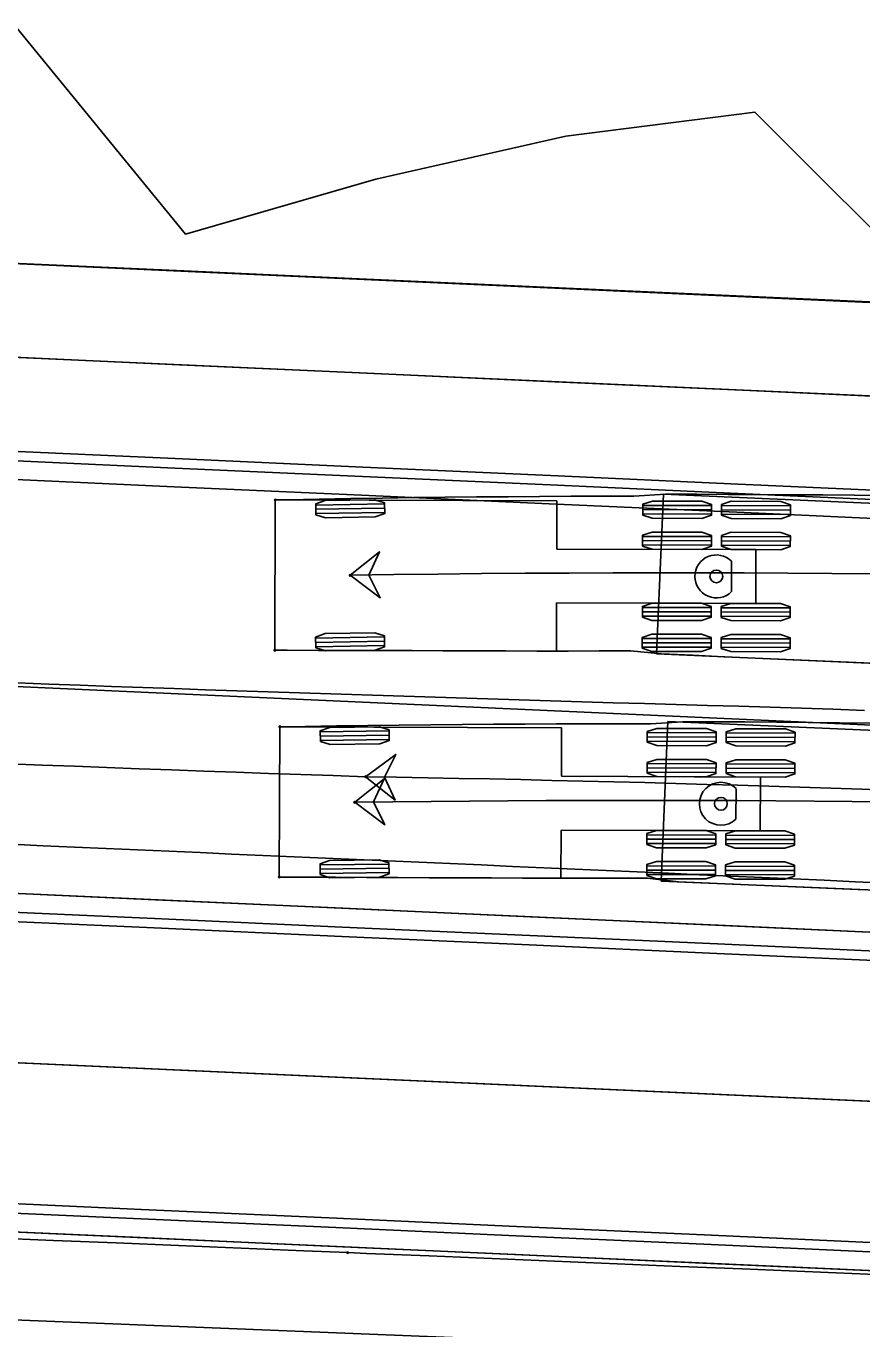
# Model space of a CAD drawing. Extents: x -70 to 701944, y -4 to 666871.
# Drawn here: x 667625.7 to 667670.2, y 656550 to 656619.3 of the extents above; entities that cross this region are included whole.
import ezdxf

# ---------------------------------------------------------------- set-up
doc = ezdxf.new("R2010")
doc.units = 0
for name, color, linetype in [('R_Horz Alg', 7, 'Continuous'), ('R_No Plot', 7, 'Continuous'), ('R_Proposed Const Limits', 7, 'Continuous'), ('R_Proposed Road', 7, 'Continuous'), ('R_Striping', 7, 'Continuous'), ('T_Indications', 7, 'Continuous'), ('T_Vehicle Path Lt Major', 7, 'Continuous'), ('T_Vehicle Path Lt Minor', 7, 'Continuous'), ('T_Vehicle Path Rt', 7, 'Continuous')]:
    doc.layers.add(name, color=color, linetype=linetype)

msp = doc.modelspace()

# ---------------------------------------------------------------- linework, layer by layer
at = {"layer": 'R_Horz Alg'}
msp.add_line((667725.264, 656559.622), (664961.469, 656684.496), dxfattribs=at)
at = {"layer": 'R_No Plot'}
for p, q in [((667813.841, 656555.62), (664810.544, 656691.315)), ((667725.264, 656559.622), (664961.469, 656684.496))]:
    msp.add_line(p, q, dxfattribs=at)
for points in [[(667544.185, 656610.347), (667694.03, 656603.541), (667692.114, 656561.12), (667542.267, 656567.89)], [(667542.267, 656567.89), (667692.114, 656561.12), (667689.654, 656506.675), (667539.807, 656513.446)]]:
    msp.add_lwpolyline(points, close=True, dxfattribs=at)
at = {"layer": 'R_Proposed Const Limits'}
msp.add_lwpolyline([(667674.084, 656605.172), (667664.506, 656614.737), (667654.437, 656613.451), (667644.324, 656611.165), (667634.182, 656608.248), (667624.695, 656619.843), (667614.725, 656620.734), (667604.755, 656621.615), (667594.785, 656622.495), (667584.814, 656623.381), (667574.839, 656624.156), (667564.838, 656624.363), (667554.837, 656624.548), (667544.833, 656624.691), (667534.831, 656624.878), (667524.827, 656625.024), (667514.815, 656624.981), (667514.206, 656624.799), (667504.67, 656621.993), (667494.533, 656619.187), (667484.253, 656613.218), (667474.301, 656614.491), (667464.286, 656614.398), (667454.292, 656614.745)], dxfattribs=at)
at = {"layer": 'R_Proposed Road'}
for p, q in [((667725.671, 656568.613), (667418.096, 656582.51)), ((667724.858, 656550.631), (667417.283, 656564.528))]:
    msp.add_line(p, q, dxfattribs=at)
for points in [[(667724.001, 656602.222), (667714.011, 656602.674), (667704.022, 656603.125), (667694.032, 656603.576), (667684.042, 656604.028), (667674.052, 656604.479), (667664.062, 656604.93), (667654.073, 656605.382), (667644.083, 656605.833), (667634.093, 656606.285), (667624.103, 656606.736), (667614.113, 656607.187), (667604.124, 656607.639), (667594.134, 656608.09), (667584.144, 656608.541), (667574.154, 656608.993), (667564.164, 656609.444), (667554.175, 656609.895), (667544.185, 656610.347), (667534.195, 656610.798), (667524.205, 656611.249)], [(667723.776, 656597.227), (667713.786, 656597.679), (667703.796, 656598.13), (667693.806, 656598.582), (667683.816, 656599.033), (667673.827, 656599.484), (667663.837, 656599.936), (667653.847, 656600.387), (667643.857, 656600.838), (667633.867, 656601.29), (667623.878, 656601.741), (667613.888, 656602.192), (667603.898, 656602.644), (667593.908, 656603.095), (667583.918, 656603.546), (667573.928, 656603.998), (667563.939, 656604.449), (667553.949, 656604.9), (667543.959, 656605.352), (667533.969, 656605.803), (667523.979, 656606.255)], [(667723.55, 656592.233), (667713.56, 656592.684), (667703.57, 656593.135), (667693.581, 656593.587), (667683.591, 656594.038), (667673.601, 656594.489), (667663.611, 656594.941), (667653.621, 656595.392), (667643.631, 656595.843), (667633.642, 656596.295), (667623.652, 656596.746), (667613.662, 656597.197), (667603.672, 656597.649), (667593.682, 656598.1), (667583.693, 656598.551), (667573.703, 656599.003), (667563.713, 656599.454), (667553.723, 656599.906), (667543.733, 656600.357), (667533.744, 656600.808), (667523.754, 656601.26)], [(667723.527, 656591.733), (667713.538, 656592.184), (667703.548, 656592.636), (667693.558, 656593.087), (667683.568, 656593.538), (667673.578, 656593.99), (667663.589, 656594.441), (667653.599, 656594.893), (667643.609, 656595.344), (667633.619, 656595.795), (667623.629, 656596.247), (667613.639, 656596.698), (667603.65, 656597.149), (667593.66, 656597.601), (667583.67, 656598.052), (667573.68, 656598.503), (667563.69, 656598.955), (667553.701, 656599.406), (667543.711, 656599.857), (667533.721, 656600.309), (667523.731, 656600.76)], [(667723.482, 656590.734), (667713.492, 656591.185), (667703.503, 656591.637), (667693.513, 656592.088), (667683.523, 656592.539), (667673.533, 656592.991), (667663.543, 656593.442), (667653.554, 656593.894), (667643.564, 656594.345), (667633.574, 656594.796), (667623.584, 656595.248), (667613.594, 656595.699), (667603.605, 656596.15), (667593.615, 656596.602), (667583.625, 656597.053), (667573.635, 656597.504), (667563.645, 656597.956), (667553.656, 656598.407), (667543.666, 656598.858), (667533.676, 656599.31), (667523.686, 656599.761)], [(667722.489, 656568.756), (667712.499, 656569.208), (667702.51, 656569.659), (667692.52, 656570.111), (667682.53, 656570.562), (667672.54, 656571.013), (667662.55, 656571.465), (667652.561, 656571.916), (667642.571, 656572.367), (667632.581, 656572.819), (667622.591, 656573.27), (667612.601, 656573.721), (667602.612, 656574.173), (667592.622, 656574.624), (667582.632, 656575.075), (667572.642, 656575.527), (667562.652, 656575.978), (667552.663, 656576.43), (667542.673, 656576.881), (667532.683, 656577.332), (667522.693, 656577.784)], [(667722.444, 656567.758), (667712.454, 656568.209), (667702.465, 656568.66), (667692.475, 656569.112), (667682.485, 656569.563), (667672.495, 656570.014), (667662.505, 656570.466), (667652.515, 656570.917), (667642.526, 656571.368), (667632.536, 656571.82), (667622.546, 656572.271), (667612.556, 656572.722), (667602.566, 656573.174), (667592.577, 656573.625), (667582.587, 656574.076), (667572.597, 656574.528), (667562.607, 656574.979), (667552.617, 656575.431), (667542.628, 656575.882), (667532.638, 656576.333), (667522.648, 656576.785)], [(667722.444, 656567.758), (667712.454, 656568.209), (667702.465, 656568.66), (667692.475, 656569.112), (667682.485, 656569.563), (667672.495, 656570.014), (667662.505, 656570.466), (667652.515, 656570.917), (667642.526, 656571.368), (667632.536, 656571.82), (667622.546, 656572.271), (667612.556, 656572.722), (667602.566, 656573.174), (667592.577, 656573.625), (667582.587, 656574.076), (667572.597, 656574.528), (667562.607, 656574.979), (667552.617, 656575.431), (667542.628, 656575.882), (667532.638, 656576.333), (667522.648, 656576.785)], [(667722.422, 656567.258), (667712.432, 656567.709), (667702.442, 656568.161), (667692.452, 656568.612), (667682.462, 656569.063), (667672.473, 656569.515), (667662.483, 656569.966), (667652.493, 656570.417), (667642.503, 656570.869), (667632.513, 656571.32), (667622.523, 656571.772), (667612.534, 656572.223), (667602.544, 656572.674), (667592.554, 656573.126), (667582.564, 656573.577), (667572.574, 656574.028), (667562.585, 656574.48), (667552.595, 656574.931), (667542.605, 656575.382), (667532.615, 656575.834), (667522.625, 656576.285)], [(667722.422, 656567.258), (667712.432, 656567.709), (667702.442, 656568.161), (667692.452, 656568.612), (667682.462, 656569.063), (667672.473, 656569.515), (667662.483, 656569.966), (667652.493, 656570.417), (667642.503, 656570.869), (667632.513, 656571.32), (667622.523, 656571.772), (667612.534, 656572.223), (667602.544, 656572.674), (667592.554, 656573.126), (667582.564, 656573.577), (667572.574, 656574.028), (667562.585, 656574.48), (667552.595, 656574.931), (667542.605, 656575.382), (667532.615, 656575.834), (667522.625, 656576.285)], [(667721.722, 656551.774), (667711.732, 656552.225), (667701.742, 656552.677), (667691.753, 656553.128), (667681.763, 656553.579), (667671.773, 656554.031), (667661.783, 656554.482), (667651.793, 656554.933), (667641.804, 656555.385), (667631.814, 656555.836), (667621.824, 656556.287), (667611.834, 656556.739), (667601.844, 656557.19), (667591.854, 656557.641), (667581.865, 656558.093), (667571.875, 656558.544), (667561.885, 656558.995), (667551.895, 656559.447), (667541.905, 656559.898), (667531.916, 656560.35), (667521.926, 656560.801)], [(667721.722, 656551.774), (667711.732, 656552.225), (667701.742, 656552.677), (667691.753, 656553.128), (667681.763, 656553.579), (667671.773, 656554.031), (667661.783, 656554.482), (667651.793, 656554.933), (667641.804, 656555.385), (667631.814, 656555.836), (667621.824, 656556.287), (667611.834, 656556.739), (667601.844, 656557.19), (667591.854, 656557.641), (667581.865, 656558.093), (667571.875, 656558.544), (667561.885, 656558.995), (667551.895, 656559.447), (667541.905, 656559.898), (667531.916, 656560.35), (667521.926, 656560.801)], [(667721.745, 656552.273), (667711.755, 656552.725), (667701.765, 656553.176), (667691.775, 656553.627), (667681.785, 656554.079), (667671.795, 656554.53), (667661.806, 656554.981), (667651.816, 656555.433), (667641.826, 656555.884), (667631.836, 656556.335), (667621.846, 656556.787), (667611.857, 656557.238), (667601.867, 656557.69), (667591.877, 656558.141), (667581.887, 656558.592), (667571.897, 656559.044), (667561.908, 656559.495), (667551.918, 656559.946), (667541.928, 656560.398), (667531.938, 656560.849), (667521.948, 656561.3)], [(667721.745, 656552.273), (667711.755, 656552.725), (667701.765, 656553.176), (667691.775, 656553.627), (667681.785, 656554.079), (667671.795, 656554.53), (667661.806, 656554.981), (667651.816, 656555.433), (667641.826, 656555.884), (667631.836, 656556.335), (667621.846, 656556.787), (667611.857, 656557.238), (667601.867, 656557.69), (667591.877, 656558.141), (667581.887, 656558.592), (667571.897, 656559.044), (667561.908, 656559.495), (667551.918, 656559.946), (667541.928, 656560.398), (667531.938, 656560.849), (667521.948, 656561.3)], [(667721.677, 656550.775), (667711.687, 656551.226), (667701.697, 656551.678), (667691.707, 656552.129), (667681.718, 656552.58), (667671.728, 656553.032), (667661.738, 656553.483), (667651.748, 656553.934), (667641.758, 656554.386), (667631.769, 656554.837), (667621.779, 656555.288), (667611.789, 656555.74), (667601.799, 656556.191), (667591.809, 656556.642), (667581.82, 656557.094), (667571.83, 656557.545), (667561.84, 656557.996), (667551.85, 656558.448), (667541.86, 656558.899), (667531.87, 656559.351), (667521.881, 656559.802)], [(667721.677, 656550.775), (667711.687, 656551.226), (667701.697, 656551.678), (667691.707, 656552.129), (667681.718, 656552.58), (667671.728, 656553.032), (667661.738, 656553.483), (667651.748, 656553.934), (667641.758, 656554.386), (667631.769, 656554.837), (667621.779, 656555.288), (667611.789, 656555.74), (667601.799, 656556.191), (667591.809, 656556.642), (667581.82, 656557.094), (667571.83, 656557.545), (667561.84, 656557.996), (667551.85, 656558.448), (667541.86, 656558.899), (667531.87, 656559.351), (667521.881, 656559.802)]]:
    msp.add_lwpolyline(points, dxfattribs=at)
at = {"layer": 'R_Striping'}
msp.add_lwpolyline([(667726.164, 656579.602), (667726.149, 656579.602), (667418.431, 656593.505), (667318.669, 656601.016), (667119.037, 656610.036)], dxfattribs=at)
at = {"layer": 'T_Indications'}
for p, q in [((667727.183, 656602.079), (667419.75, 656615.969)), ((667726.957, 656597.084), (667419.382, 656610.981))]:
    msp.add_line(p, q, dxfattribs=at)
at = {"layer": 'T_Vehicle Path Lt Major'}
msp.add_line((667619.631, 656550.677), (667700.362, 656547.425), dxfattribs=at)
for points in [[(667623.818, 656554.83), (667627.151, 656554.691), (667630.485, 656554.552), (667633.819, 656554.414), (667637.153, 656554.276), (667640.488, 656554.138), (667642.822, 656554.042)], [(667642.822, 656554.042), (667643.823, 656554), (667647.158, 656553.862), (667650.493, 656553.724), (667653.828, 656553.586), (667657.163, 656553.448), (667660.499, 656553.309), (667663.834, 656553.171), (667667.169, 656553.033), (667670.505, 656552.895), (667673.841, 656552.757), (667677.176, 656552.619), (667680.512, 656552.481), (667683.848, 656552.343), (667687.183, 656552.204), (667690.519, 656552.06), (667693.854, 656551.91), (667697.189, 656551.753), (667700.524, 656551.59), (667703.859, 656551.421), (667707.2, 656551.246), (667710.543, 656551.064), (667713.885, 656550.876), (667717.228, 656550.682)]]:
    msp.add_lwpolyline(points, dxfattribs=at)
msp.add_circle((667642.822, 656554.042), 0.0417, dxfattribs=at)
msp.add_circle((667642.822, 656554.042), 0.0417, dxfattribs=at)
at = {"layer": 'T_Vehicle Path Lt Minor'}
for points in [[(667670.334, 656582.896), (667668.663, 656582.953), (667666.991, 656583.008), (667665.32, 656583.062), (667663.648, 656583.113), (667661.976, 656583.162), (667660.304, 656583.209), (667658.633, 656583.257), (667656.961, 656583.305), (667655.29, 656583.354), (667653.618, 656583.403), (667651.947, 656583.454), (667650.276, 656583.505), (667648.605, 656583.557), (667646.934, 656583.609), (667645.263, 656583.663), (667643.592, 656583.717), (667641.921, 656583.772), (667640.25, 656583.827), (667638.58, 656583.883), (667636.912, 656583.94), (667635.243, 656583.998), (667633.575, 656584.056), (667631.906, 656584.115), (667630.238, 656584.175), (667628.569, 656584.235), (667626.901, 656584.296), (667625.233, 656584.358)], [(667671.516, 656573.7), (667669.856, 656573.776), (667668.196, 656573.852), (667666.536, 656573.928), (667664.877, 656574.003), (667663.217, 656574.077), (667661.557, 656574.152), (667659.897, 656574.226), (667658.237, 656574.3), (667656.577, 656574.374), (667654.917, 656574.447), (667653.257, 656574.521), (667651.597, 656574.594), (667649.937, 656574.668), (667648.276, 656574.741), (667646.616, 656574.814), (667644.955, 656574.887), (667643.295, 656574.96), (667641.634, 656575.033), (667639.974, 656575.106), (667638.305, 656575.18), (667636.635, 656575.253), (667634.964, 656575.327), (667633.294, 656575.401), (667631.623, 656575.474), (667629.953, 656575.548), (667628.282, 656575.621), (667626.611, 656575.695), (667624.941, 656575.769)]]:
    msp.add_lwpolyline(points, dxfattribs=at)
msp.add_lwpolyline([(667643.777, 656579.365), (667645.344, 656578.123), (667644.777, 656579.349), (667645.383, 656580.557)], close=True, dxfattribs=at)
msp.add_circle((667643.777, 656579.365), 0.0417, dxfattribs=at)
msp.add_circle((667643.777, 656579.365), 0.0417, dxfattribs=at)
for centre, radius, start, end in [((667797.207, 661061.354), 4484.614, 266.630487, 268.039389), ((667621.285, 655168.154), 1411.391, 84.795216, 89.086894)]:
    msp.add_arc(centre, radius, start, end, dxfattribs=at)
at = {"layer": 'T_Vehicle Path Rt'}
for p, q in [((667638.964, 656594.097), (667638.94, 656586.097)), ((667653.964, 656594.051), (667638.964, 656594.097)), ((667653.957, 656591.485), (667653.964, 656594.051)), ((667659.644, 656594.405), (667659.266, 656585.914)), ((667712.592, 656592.045), (667659.644, 656594.405)), ((667641.118, 656593.826), (667644.784, 656593.885)), ((667641.121, 656593.597), (667644.787, 656593.656)), ((667641.125, 656593.368), (667644.791, 656593.427)), ((667658.529, 656593.35), (667662.196, 656593.339)), ((667658.53, 656593.808), (667662.197, 656593.797)), ((667658.53, 656593.579), (667662.196, 656593.568)), ((667662.729, 656593.337), (667666.396, 656593.326)), ((667662.73, 656593.796), (667666.397, 656593.785)), ((667662.73, 656593.567), (667666.396, 656593.555)), ((667658.525, 656592.158), (667662.192, 656592.147)), ((667658.525, 656591.929), (667662.191, 656591.918)), ((667662.725, 656592.146), (667666.392, 656592.135)), ((667662.725, 656591.917), (667666.391, 656591.905)), ((667664.557, 656591.453), (667653.957, 656591.485)), ((667658.524, 656591.7), (667662.191, 656591.689)), ((667662.724, 656591.687), (667666.391, 656591.676)), ((667664.548, 656588.586), (667664.557, 656591.453)), ((667663.258, 656589.215), (667663.263, 656590.831)), ((667653.94, 656586.051), (667653.948, 656588.618)), ((667653.948, 656588.618), (667664.548, 656588.586)), ((667658.513, 656588.146), (667662.18, 656588.135)), ((667658.513, 656587.917), (667662.179, 656587.906)), ((667658.514, 656588.375), (667662.181, 656588.364)), ((667662.713, 656588.133), (667666.38, 656588.122)), ((667662.713, 656587.904), (667666.379, 656587.893)), ((667662.714, 656588.362), (667666.381, 656588.351)), ((667641.114, 656586.743), (667644.78, 656586.802)), ((667641.117, 656586.513), (667644.784, 656586.573)), ((667641.121, 656586.284), (667644.787, 656586.344)), ((667658.508, 656586.496), (667662.175, 656586.485)), ((667658.509, 656586.725), (667662.176, 656586.714)), ((667662.708, 656586.483), (667666.375, 656586.472)), ((667662.709, 656586.712), (667666.376, 656586.701)), ((667638.94, 656586.097), (667653.94, 656586.051)), ((667638.94, 656586.097), (667638.94, 656586.097)), ((667658.508, 656586.267), (667662.174, 656586.256)), ((667659.266, 656585.914), (667712.213, 656583.554)), ((667659.266, 656585.914), (667659.266, 656585.914)), ((667662.708, 656586.254), (667666.374, 656586.243)), ((667659.875, 656582.299), (667659.515, 656573.806)), ((667712.828, 656580.054), (667659.875, 656582.299)), ((667639.21, 656582.025), (667639.176, 656574.025)), ((667654.209, 656581.961), (667639.21, 656582.025)), ((667641.363, 656581.754), (667645.03, 656581.803)), ((667641.366, 656581.525), (667645.033, 656581.574)), ((667654.199, 656579.395), (667654.209, 656581.961)), ((667658.774, 656581.484), (667662.441, 656581.468)), ((667658.775, 656581.713), (667662.442, 656581.697)), ((667662.975, 656581.695), (667666.642, 656581.68)), ((667641.369, 656581.296), (667645.036, 656581.345)), ((667658.773, 656581.255), (667662.44, 656581.239)), ((667662.973, 656581.237), (667666.64, 656581.221)), ((667662.974, 656581.466), (667666.641, 656581.451)), ((667664.798, 656579.35), (667654.199, 656579.395)), ((667658.766, 656579.605), (667662.433, 656579.589)), ((667658.767, 656579.834), (667662.434, 656579.818)), ((667658.768, 656580.063), (667662.435, 656580.047)), ((667662.966, 656579.587), (667666.633, 656579.571)), ((667662.967, 656579.816), (667666.634, 656579.801)), ((667662.968, 656580.045), (667666.635, 656580.03)), ((667663.497, 656577.114), (667663.504, 656578.73)), ((667664.786, 656576.483), (667664.798, 656579.35)), ((667654.176, 656573.961), (667654.186, 656576.528)), ((667654.186, 656576.528), (667664.786, 656576.483)), ((667658.751, 656576.05), (667662.418, 656576.035)), ((667658.752, 656576.28), (667662.419, 656576.264)), ((667662.951, 656576.033), (667666.618, 656576.017)), ((667662.952, 656576.262), (667666.619, 656576.246)), ((667658.75, 656575.821), (667662.417, 656575.806)), ((667662.95, 656575.804), (667666.617, 656575.788)), ((667641.349, 656574.671), (667645.016, 656574.72)), ((667658.745, 656574.63), (667662.412, 656574.614)), ((667662.945, 656574.612), (667666.612, 656574.596)), ((667639.176, 656574.025), (667654.176, 656573.961)), ((667639.176, 656574.025), (667639.176, 656574.025)), ((667641.353, 656574.442), (667645.019, 656574.491)), ((667641.356, 656574.213), (667645.022, 656574.262)), ((667658.743, 656574.171), (667662.41, 656574.156)), ((667658.744, 656574.401), (667662.411, 656574.385)), ((667662.943, 656574.154), (667666.61, 656574.138)), ((667662.944, 656574.383), (667666.611, 656574.367)), ((667659.515, 656573.806), (667712.468, 656571.561)), ((667659.515, 656573.806), (667659.515, 656573.806))]:
    msp.add_line(p, q, dxfattribs=at)
for points in [[(667671.463, 656594.329), (667669.788, 656594.348), (667668.113, 656594.363), (667666.438, 656594.376), (667664.763, 656594.387), (667663.088, 656594.394), (667661.412, 656594.399), (667659.737, 656594.401), (667658.058, 656594.301), (667656.383, 656594.297), (667654.708, 656594.291), (667653.033, 656594.282), (667651.358, 656594.27), (667649.683, 656594.255), (667648.008, 656594.238), (667646.333, 656594.218), (667644.659, 656594.195), (667642.984, 656594.169), (667641.309, 656594.141), (667639.634, 656594.11), (667638.964, 656594.097)], [(667671.142, 656585.384), (667669.484, 656585.458), (667667.826, 656585.532), (667666.168, 656585.606), (667664.51, 656585.68), (667662.852, 656585.754), (667661.194, 656585.828), (667659.536, 656585.901), (667657.882, 656586.066), (667656.22, 656586.062), (667654.559, 656586.055), (667652.897, 656586.055), (667651.236, 656586.06), (667649.574, 656586.065), (667647.912, 656586.07), (667646.251, 656586.075), (667644.589, 656586.08), (667642.928, 656586.085), (667641.266, 656586.09), (667639.605, 656586.095), (667638.94, 656586.097)], [(667670.688, 656582.224), (667669.014, 656582.242), (667667.339, 656582.257), (667665.665, 656582.27), (667663.991, 656582.28), (667662.317, 656582.288), (667660.642, 656582.293), (667658.963, 656582.183), (667657.289, 656582.183), (667655.615, 656582.181), (667653.941, 656582.176), (667652.267, 656582.168), (667650.593, 656582.159), (667648.919, 656582.146), (667647.245, 656582.131), (667645.571, 656582.114), (667643.897, 656582.094), (667642.223, 656582.071), (667640.549, 656582.046), (667639.21, 656582.025)], [(667670.392, 656573.345), (667668.733, 656573.416), (667667.074, 656573.486), (667665.416, 656573.556), (667663.757, 656573.627), (667662.098, 656573.697), (667660.439, 656573.767), (667658.786, 656573.969), (667657.124, 656573.968), (667655.462, 656573.966), (667653.8, 656573.963), (667652.138, 656573.97), (667650.476, 656573.977), (667648.814, 656573.984), (667647.153, 656573.991), (667645.491, 656573.998), (667643.829, 656574.005), (667642.167, 656574.012), (667640.505, 656574.019), (667639.176, 656574.025)]]:
    msp.add_lwpolyline(points, dxfattribs=at)
for points in [[(667641.126, 656593.311), (667641.117, 656593.883), (667641.627, 656594.063), (667644.267, 656594.106), (667644.783, 656593.942), (667644.792, 656593.37), (667644.282, 656593.189), (667641.642, 656593.147)], [(667658.529, 656593.293), (667658.531, 656593.865), (667659.044, 656594.036), (667661.684, 656594.028), (667662.197, 656593.854), (667662.195, 656593.282), (667661.682, 656593.111), (667659.042, 656593.119)], [(667662.729, 656593.281), (667662.731, 656593.853), (667663.244, 656594.023), (667665.884, 656594.015), (667666.397, 656593.841), (667666.395, 656593.269), (667665.882, 656593.099), (667663.242, 656593.107)], [(667658.524, 656591.643), (667658.526, 656592.215), (667659.039, 656592.386), (667661.679, 656592.378), (667662.192, 656592.204), (667662.19, 656591.632), (667661.677, 656591.461), (667659.037, 656591.469)], [(667662.724, 656591.631), (667662.726, 656592.203), (667663.239, 656592.373), (667665.879, 656592.365), (667666.392, 656592.191), (667666.39, 656591.619), (667665.877, 656591.449), (667663.237, 656591.457)], [(667642.952, 656590.085), (667644.559, 656588.893), (667643.952, 656590.101), (667644.519, 656591.328)], [(667658.512, 656587.86), (667658.514, 656588.432), (667659.028, 656588.603), (667661.668, 656588.595), (667662.181, 656588.421), (667662.179, 656587.849), (667661.665, 656587.678), (667659.025, 656587.686)], [(667662.712, 656587.847), (667662.714, 656588.419), (667663.228, 656588.59), (667665.868, 656588.582), (667666.381, 656588.408), (667666.379, 656587.836), (667665.865, 656587.665), (667663.225, 656587.673)], [(667641.122, 656586.228), (667641.113, 656586.799), (667641.623, 656586.98), (667644.263, 656587.023), (667644.779, 656586.859), (667644.788, 656586.287), (667644.278, 656586.106), (667641.638, 656586.064)], [(667658.507, 656586.21), (667658.509, 656586.782), (667659.023, 656586.953), (667661.663, 656586.945), (667662.176, 656586.771), (667662.174, 656586.199), (667661.66, 656586.028), (667659.02, 656586.036)], [(667662.707, 656586.197), (667662.709, 656586.769), (667663.223, 656586.94), (667665.863, 656586.932), (667666.376, 656586.758), (667666.374, 656586.186), (667665.86, 656586.015), (667663.22, 656586.023)], [(667641.37, 656581.239), (667641.363, 656581.811), (667641.874, 656581.99), (667644.513, 656582.025), (667645.029, 656581.86), (667645.037, 656581.288), (667644.526, 656581.109), (667641.886, 656581.074)], [(667658.773, 656581.198), (667658.775, 656581.77), (667659.289, 656581.94), (667661.929, 656581.929), (667662.442, 656581.754), (667662.44, 656581.182), (667661.925, 656581.012), (667659.285, 656581.023)], [(667662.973, 656581.18), (667662.975, 656581.752), (667663.489, 656581.922), (667666.129, 656581.911), (667666.642, 656581.737), (667666.639, 656581.165), (667666.125, 656580.994), (667663.485, 656581.006)], [(667658.766, 656579.548), (667658.768, 656580.12), (667659.282, 656580.29), (667661.922, 656580.279), (667662.435, 656580.104), (667662.433, 656579.532), (667661.918, 656579.362), (667659.279, 656579.373)], [(667662.966, 656579.53), (667662.968, 656580.102), (667663.482, 656580.272), (667666.122, 656580.261), (667666.635, 656580.087), (667666.633, 656579.515), (667666.118, 656579.344), (667663.478, 656579.356)], [(667643.193, 656578.008), (667644.795, 656576.812), (667644.193, 656578.021), (667644.763, 656579.246)], [(667658.75, 656575.764), (667658.752, 656576.336), (667659.266, 656576.507), (667661.906, 656576.496), (667662.419, 656576.321), (667662.417, 656575.749), (667661.903, 656575.579), (667659.263, 656575.59)], [(667662.95, 656575.747), (667662.952, 656576.319), (667663.466, 656576.489), (667666.106, 656576.478), (667666.619, 656576.303), (667666.617, 656575.731), (667666.102, 656575.561), (667663.462, 656575.572)], [(667641.356, 656574.156), (667641.349, 656574.728), (667641.86, 656574.907), (667644.499, 656574.942), (667645.015, 656574.777), (667645.023, 656574.205), (667644.512, 656574.026), (667641.872, 656573.99)], [(667658.743, 656574.115), (667658.745, 656574.687), (667659.259, 656574.857), (667661.899, 656574.846), (667662.412, 656574.671), (667662.41, 656574.099), (667661.896, 656573.929), (667659.256, 656573.94)], [(667662.943, 656574.097), (667662.945, 656574.669), (667663.459, 656574.839), (667666.099, 656574.828), (667666.612, 656574.653), (667666.61, 656574.081), (667666.096, 656573.911), (667663.456, 656573.922)]]:
    msp.add_lwpolyline(points, close=True, dxfattribs=at)
for centre, radius in [((667638.964, 656594.097), 0.0417), ((667642.952, 656590.085), 0.0417), ((667662.452, 656590.026), 0.34), ((667638.94, 656586.097), 0.0417), ((667639.21, 656582.025), 0.0417), ((667643.193, 656578.008), 0.0417), ((667662.692, 656577.926), 0.34), ((667639.176, 656574.025), 0.0417)]:
    msp.add_circle(centre, radius, dxfattribs=at)
for centre, radius, start, end in [((667662.452, 656590.026), 1.143, 44.82643, 314.82643), ((667659.514, 655565.029), 1025.19, 82.58996, 90.925628), ((667662.692, 656577.926), 1.143, 44.75798, 314.75798), ((667658.123, 655456.837), 1121.27, 84.097457, 90.76297)]:
    msp.add_arc(centre, radius, start, end, dxfattribs=at)

doc.saveas('drawing.dxf')
